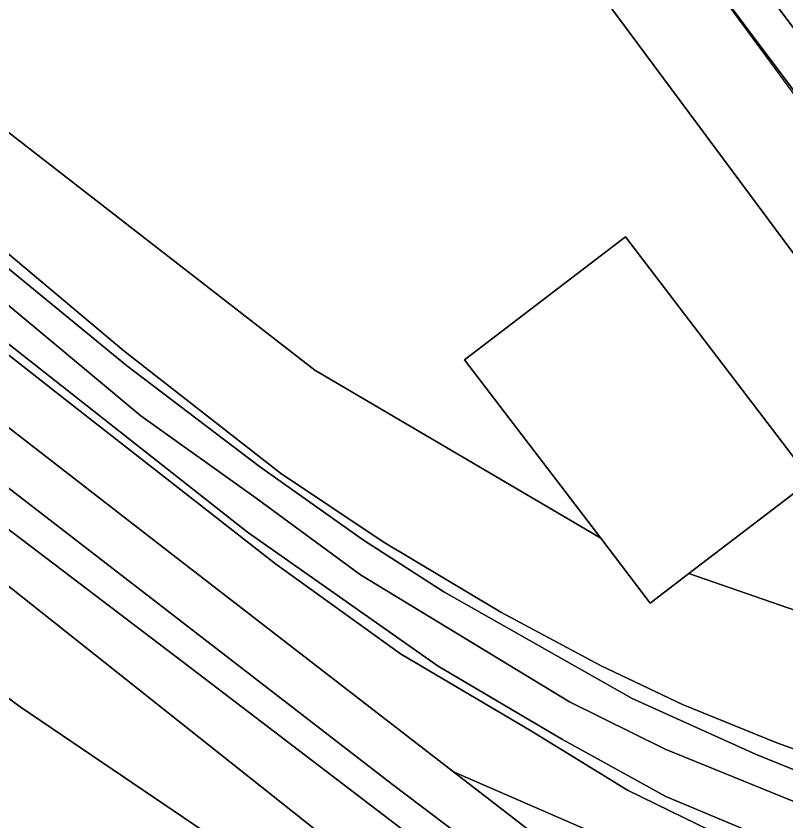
# Model space of a CAD drawing. Extents: x 156141 to 158132, y 385651 to 388333.
# Drawn here: x 156771.87 to 156815.51, y 388186.59 to 388232.22 of the extents above; entities that cross this region are included whole.
import ezdxf

# ---------------------------------------------------------------- set-up
doc = ezdxf.new("R2010")
doc.units = 0
for name, color, linetype in [('IMGEO_Grasland_agrarisch', 7, 'Continuous'), ('IMGEO_Groenvoorziening', 7, 'Continuous'), ('IMGEO_Hek', 7, 'Continuous'), ('IMGEO_Loofbos', 7, 'Continuous'), ('IMGEO_Oever', 7, 'Continuous'), ('IMGEO_Rijbaan_lokaal_gesloten', 7, 'Continuous'), ('IMGEO_Rijbaan_lokaal_onverhard', 7, 'Continuous'), ('IMGEO_Terreindeel_open', 7, 'Continuous'), ('IMGEO_Waterloop', 7, 'Continuous')]:
    doc.layers.add(name, color=color, linetype=linetype)

msp = doc.modelspace()

# ---------------------------------------------------------------- linework, layer by layer
at = {"layer": 'IMGEO_Grasland_agrarisch'}
for points in [[(156787.649, 388182.969), (156787.843, 388182.866), (156804.172, 388174.702), (156792.298, 388183.336), (156765.735, 388204.425), (156757.597, 388210.03), (156756.335, 388210.899), (156748.257, 388215.521), (156738.573, 388218.546), (156723.489, 388220.496), (156709.211, 388221.221), (156694.748, 388220.555), (156687.339, 388220.643), (156679.318, 388219.832), (156677.276, 388219.428), (156672.597, 388218.733), (156668.87, 388218.024), (156664.431, 388216.943), (156653.538, 388214.532), (156643.446, 388212.086), (156639.476, 388210.818), (156634.5, 388209.091), (156622.795, 388204.333), (156609.749, 388198.623)], [(156687.199, 388154.591), (156692.7, 388148.628), (156754.128, 388207.456), (156767.332, 388196.734), (156768.893, 388195.441), (156770.502, 388194.236), (156772.103, 388193.058), (156783.698, 388185.187)]]:
    msp.add_lwpolyline(points, dxfattribs=at)
at = {"layer": 'IMGEO_Groenvoorziening'}
for points in [[(156823.461, 388217.998), (156808.748, 388237.626), (156804.979, 388242.654), (156794.166, 388257.08), (156772.483, 388286.008), (156751.962, 388313.384), (156747.128, 388319.832), (156745.995, 388321.387), (156739.486, 388330.765), (156738.249, 388330.39)], [(156740.636, 388295.954), (156743.084, 388291.203), (156757.77, 388295.02), (156764.66, 388289.1), (156777.94, 388270.2), (156792.747, 388250), (156834.633, 388193.613), (156834.816, 388192.912), (156834.584, 388192.511), (156834.122, 388192.357), (156832.899, 388192.673), (156810.02, 388200.619), (156807.827, 388198.944), (156805.018, 388202.624), (156788.807, 388212.143), (156760.67, 388233.993)], [(156677.929, 388262.289), (156686.386, 388260.823), (156693.809, 388259.335), (156701.145, 388257.632), (156708.104, 388255.718), (156711.554, 388254.477), (156715.665, 388252.746), (156722.477, 388250.158), (156729.419, 388247.174), (156735.122, 388244.468), (156741.407, 388241.116), (156748.925, 388236.574), (156756.09, 388231.922), (156761.384, 388227.747), (156767.095, 388222.364), (156777.986, 388213.243), (156786.868, 388206.306), (156792.673, 388202.415), (156799.347, 388198.432), (156804.997, 388195.398), (156809.661, 388193.195), (156815.006, 388191.015), (156820.529, 388189.036)], [(156819.696, 388183.12), (156813.856, 388185.81), (156808.702, 388187.975), (156802.852, 388191.2), (156795.802, 388195.358), (156784.981, 388202.956), (156770.484, 388214.369), (156757.788, 388224.624), (156752.173, 388228.846), (156747.481, 388232.19), (156743.505, 388234.408), (156739.241, 388236.648), (156733.584, 388239.273), (156727.562, 388241.803), (156717.48, 388246.057), (156713.033, 388247.89), (156710.451, 388248.469), (156706.304, 388249.712), (156702.34, 388251.052), (156697.601, 388254.1)], [(156684.679, 388252.805), (156692.525, 388251.658), (156702.428, 388249.46), (156711.927, 388246.961), (156718.529, 388244.763), (156726.805, 388241.321), (156737.169, 388236.903), (156744.919, 388232.793), (156752.239, 388228.013), (156763.597, 388219.154), (156774.898, 388210.285), (156786.571, 388201.156), (156793.671, 388196.067), (156801.086, 388191.67), (156806.54, 388188.324), (156834.998, 388174.436)]]:
    msp.add_lwpolyline(points, dxfattribs=at)
msp.add_lwpolyline([(156804.22, 388186.081), (156796.676, 388189.367), (156806.207, 388181.996), (156807.477, 388181.981), (156808.23, 388181.893), (156810.093, 388181.793), (156811.417, 388181.716), (156813.381, 388181.913)], close=True, dxfattribs=at)
at = {"layer": 'IMGEO_Hek'}
for points in [[(156852.767, 388190.344), (156850.727, 388192.925), (156845.084, 388188.695), (156830.241, 388208.76), (156816.173, 388227.532), (156807.983, 388238.66), (156797.208, 388252.988), (156781.481, 388274.143), (156771.395, 388287.392), (156763.509, 388298.204), (156750.694, 388314.942), (156745.995, 388321.387), (156739.486, 388330.765)], [(156847.106, 388186.102), (156846.045, 388187.54), (156845.2, 388188.686), (156831.066, 388207.852), (156743.844, 388324.214)]]:
    msp.add_lwpolyline(points, dxfattribs=at)
at = {"layer": 'IMGEO_Loofbos'}
msp.add_lwpolyline([(156760.67, 388233.993), (156788.807, 388212.143), (156805.018, 388202.624), (156797.295, 388212.739), (156806.412, 388219.699), (156816.944, 388205.905), (156810.02, 388200.619), (156832.899, 388192.673), (156834.122, 388192.357), (156834.584, 388192.511), (156834.816, 388192.912), (156834.633, 388193.613), (156792.747, 388250)], dxfattribs=at)
at = {"layer": 'IMGEO_Oever'}
for points in [[(156739.486, 388330.765), (156745.995, 388321.387), (156747.128, 388319.832), (156751.962, 388313.384), (156772.483, 388286.008), (156794.166, 388257.08), (156804.979, 388242.654), (156808.748, 388237.626), (156823.461, 388217.998), (156831.066, 388207.852), (156845.2, 388188.686), (156847.041, 388190.095), (156773.428, 388288.282), (156747.065, 388325.574), (156742.617, 388331.714)], [(156742.617, 388331.714), (156739.486, 388330.765), (156745.995, 388321.387), (156747.128, 388319.832), (156751.962, 388313.384), (156772.483, 388286.008), (156794.166, 388257.08), (156804.979, 388242.654), (156808.748, 388237.626), (156823.461, 388217.998), (156825.242, 388216.139), (156830.001, 388209.744), (156837.762, 388199.57), (156845.442, 388188.963), (156847.009, 388190.138), (156773.428, 388288.282), (156747.065, 388325.574)]]:
    msp.add_lwpolyline(points, close=True, dxfattribs=at)
for points in [[(156820.529, 388189.036), (156815.006, 388191.015), (156809.661, 388193.195), (156804.997, 388195.398), (156799.347, 388198.432), (156792.673, 388202.415), (156786.868, 388206.306), (156777.986, 388213.243), (156767.095, 388222.364), (156761.384, 388227.747), (156756.09, 388231.922), (156748.925, 388236.574), (156741.407, 388241.116), (156735.122, 388244.468), (156729.419, 388247.174), (156722.477, 388250.158), (156715.665, 388252.746), (156711.554, 388254.477), (156708.104, 388255.718), (156701.145, 388257.632), (156693.809, 388259.335), (156686.386, 388260.823), (156677.929, 388262.289)], [(156680.148, 388260.792), (156688.53, 388259.308), (156693.838, 388258.132), (156700.136, 388256.633), (156706.532, 388254.883), (156714.517, 388252.089), (156721.271, 388249.592), (156726.503, 388247.547), (156738.084, 388242.011), (156744.008, 388238.781), (156750.468, 388234.751), (156756.665, 388230.297), (156761.86, 388226.044), (156767.145, 388221.41), (156778.136, 388212.402), (156785.668, 388206.686), (156791.573, 388202.504), (156796.129, 388199.577), (156806.792, 388193.538), (156813.783, 388190.374), (156822.281, 388186.937)], [(156816.982, 388187.282), (156808.66, 388190.665), (156803.238, 388193.348), (156791.393, 388200.534), (156785.481, 388204.881), (156778.948, 388209.552), (156767.516, 388219.084), (156760.288, 388225.242), (156755.053, 388229.545), (156749.114, 388233.728), (156742.265, 388237.8), (156738.869, 388239.588), (156732.407, 388242.74), (156727.574, 388244.833), (156717.635, 388249.432), (156715.16, 388250.089), (156708.543, 388252.176), (156701.231, 388254.604), (156693.879, 388256.453), (156688.111, 388257.751), (156680.29, 388258.968)], [(156684.537, 388256.861), (156693.918, 388254.856), (156697.601, 388254.1), (156702.34, 388251.052), (156706.304, 388249.712), (156710.451, 388248.469), (156713.033, 388247.89), (156717.48, 388246.057), (156727.562, 388241.803), (156733.584, 388239.273), (156739.241, 388236.648), (156743.505, 388234.408), (156747.481, 388232.19), (156752.173, 388228.846), (156757.788, 388224.624), (156770.484, 388214.369), (156784.981, 388202.956), (156795.802, 388195.358), (156802.852, 388191.2), (156808.702, 388187.975), (156813.856, 388185.81), (156819.696, 388183.12)], [(156765.735, 388204.425), (156792.298, 388183.336), (156804.172, 388174.702), (156808.464, 388172.557), (156810.178, 388172.671), (156811.294, 388173.887), (156809.646, 388174.952), (156806.512, 388176.779), (156796.565, 388183.967), (156781.82, 388195.227), (156750.177, 388219.276)], [(156759.195, 388214.912), (156793.208, 388188.657), (156805.378, 388179.44), (156812.509, 388180.581), (156813.539, 388179.996), (156815.083, 388179.027), (156815.49, 388180.402), (156813.992, 388181.635), (156813.381, 388181.913), (156811.417, 388181.716), (156810.093, 388181.793), (156808.23, 388181.893), (156807.477, 388181.981), (156806.207, 388181.996), (156796.676, 388189.367), (156780.783, 388201.659), (156769.146, 388210.659)]]:
    msp.add_lwpolyline(points, dxfattribs=at)
at = {"layer": 'IMGEO_Rijbaan_lokaal_gesloten'}
msp.add_lwpolyline([(156783.698, 388185.187), (156772.103, 388193.058), (156770.502, 388194.236), (156768.893, 388195.441), (156767.332, 388196.734), (156754.128, 388207.456), (156692.7, 388148.628), (156697.941, 388143.396), (156698.919, 388144.327), (156720.025, 388164.421), (156720.275, 388164.659), (156720.65, 388164.262), (156746.901, 388189.194)], dxfattribs=at)
at = {"layer": 'IMGEO_Rijbaan_lokaal_onverhard'}
for points in [[(156834.998, 388174.436), (156806.54, 388188.324), (156801.086, 388191.67), (156793.671, 388196.067), (156786.571, 388201.156), (156774.898, 388210.285), (156763.597, 388219.154), (156752.239, 388228.013), (156744.919, 388232.793), (156737.169, 388236.903), (156726.805, 388241.321), (156718.529, 388244.763), (156711.927, 388246.961), (156702.428, 388249.46), (156692.525, 388251.658), (156684.679, 388252.805)], [(156680.948, 388248.927), (156688.739, 388247.693), (156697.985, 388246.229), (156708.436, 388243.599), (156724.634, 388238.224), (156734.771, 388234.036), (156740.882, 388231.261), (156748.435, 388226.657), (156755.039, 388221.864), (156760.139, 388218.029), (156769.146, 388210.659), (156780.783, 388201.659), (156796.676, 388189.367), (156804.22, 388186.081), (156813.381, 388181.913), (156813.992, 388181.635), (156815.49, 388180.402), (156816.592, 388179.328)]]:
    msp.add_lwpolyline(points, dxfattribs=at)
at = {"layer": 'IMGEO_Terreindeel_open'}
msp.add_lwpolyline([(156805.018, 388202.624), (156807.827, 388198.944), (156810.02, 388200.619), (156816.944, 388205.905), (156806.412, 388219.699), (156797.295, 388212.739)], close=True, dxfattribs=at)
at = {"layer": 'IMGEO_Waterloop'}
msp.add_lwpolyline([(156742.617, 388331.714), (156747.065, 388325.574), (156773.428, 388288.282), (156847.041, 388190.095), (156847.341, 388190.324), (156823.291, 388223.061), (156798.215, 388256.061), (156776.972, 388285.061), (156748.176, 388325.069), (156745.059, 388329.68), (156743.436, 388331.962)], close=True, dxfattribs=at)
for points in [[(156822.281, 388186.937), (156813.783, 388190.374), (156806.792, 388193.538), (156796.129, 388199.577), (156791.573, 388202.504), (156785.668, 388206.686), (156778.136, 388212.402), (156767.145, 388221.41), (156761.86, 388226.044), (156756.665, 388230.297), (156750.468, 388234.751), (156744.008, 388238.781), (156738.084, 388242.011), (156726.503, 388247.547), (156721.271, 388249.592), (156714.517, 388252.089), (156706.532, 388254.883), (156700.136, 388256.633), (156693.838, 388258.132), (156688.53, 388259.308), (156680.148, 388260.792)], [(156680.29, 388258.968), (156688.111, 388257.751), (156693.879, 388256.453), (156701.231, 388254.604), (156708.543, 388252.176), (156715.16, 388250.089), (156717.635, 388249.432), (156727.574, 388244.833), (156732.407, 388242.74), (156738.869, 388239.588), (156742.265, 388237.8), (156749.114, 388233.728), (156755.053, 388229.545), (156760.288, 388225.242), (156767.516, 388219.084), (156778.948, 388209.552), (156785.481, 388204.881), (156791.393, 388200.534), (156803.238, 388193.348), (156808.66, 388190.665), (156816.982, 388187.282)], [(156750.177, 388219.276), (156781.82, 388195.227), (156796.565, 388183.967), (156806.512, 388176.779), (156809.646, 388174.952), (156811.294, 388173.887), (156812.746, 388175.804), (156811.026, 388176.836), (156812.141, 388178.355), (156813.571, 388177.137), (156815.083, 388179.027), (156813.539, 388179.996), (156812.509, 388180.581), (156805.378, 388179.44), (156793.208, 388188.657), (156759.195, 388214.912)]]:
    msp.add_lwpolyline(points, dxfattribs=at)

doc.saveas('drawing.dxf')
